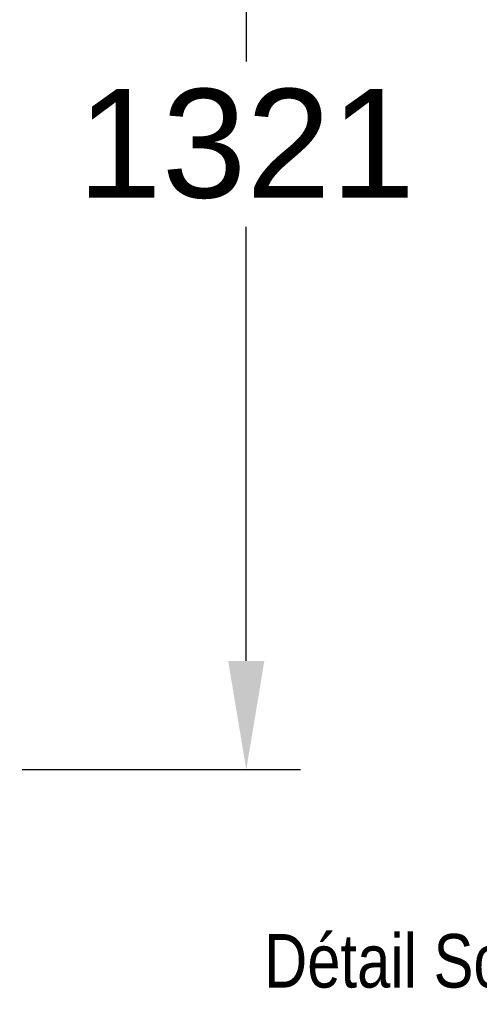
# Model space of a CAD drawing. Extents: x -156717 to 425753, y -51191 to 363295.
# Tile 289 of 502: x 137243 to 137772, y 111782 to 112914. Entities that reach past the tile are written whole.
import ezdxf

# ---------------------------------------------------------------- set-up
doc = ezdxf.new("R2010")
doc.units = 0
doc.header["$LTSCALE"] = 50
doc.layers.get('0').update_dxf_attribs({"linetype": 'CONTINUOUS'})
doc.layers.get('Defpoints').update_dxf_attribs({"linetype": 'CONTINUOUS'})
doc.layers.add('WL570---_TOEVOER', color=3, linetype='CONTINUOUS')
doc.styles.get("Standard").update_dxf_attribs({"font": 'ARIAL.TTF'})
doc.dimstyles.new('ISO-25', dxfattribs={"dimtxt": 2.5, "dimasz": 2.5, "dimexe": 1.25, "dimexo": 0.625, "dimtad": 1, "dimtih": 1, "dimdec": 4, "dimdsep": 46, "dimtxsty": 'Standard', "dimcen": 2.5, "dimadec": 0, "dimazin": 0, "dimtfac": 1, "dimtdec": 4, "dimtmove": 0, "dimatfit": 3, "dimfxl": 0, "dimtvp": 1, "dimtolj": 1, "dimtzin": 0, "dimarcsym": 0})

# ---------------------------------------------------------------- blocks, each defined once
blk = doc.blocks.new('*D159')
at = {"layer": 'Defpoints', "color": 0, "transparency": 16777216}
for p in [(137216.8, 113373.1), (137214.8, 112051.7), (137503.7, 112051.7)]:
    blk.add_point(p, dxfattribs=at)
at = {"layer": 'WL570---_TOEVOER', "color": 0, "lineweight": -2, "transparency": 16777216}
for p, q in [((137248, 113373.1), (137566.2, 113373.1)), ((137503.7, 113248.1), (137503.7, 112865.9)), ((137503.7, 112176.7), (137503.7, 112675.7)), ((137246, 112051.7), (137566.2, 112051.7))]:
    blk.add_line(p, q, dxfattribs=at)
at = {"layer": 'WL570---_TOEVOER', "color": 0, "transparency": 16777216}
for points in [[(137482.8, 113248.1), (137524.5, 113248.1), (137503.7, 113373.1)], [(137482.8, 112176.7), (137524.5, 112176.7), (137503.7, 112051.7)]]:
    blk.add_solid(points, dxfattribs=at)
at = {"layer": 'WL570---_TOEVOER', "color": 0, "transparency": 16777216, "insert": (137503.7, 112770.8), "char_height": 125, "attachment_point": 5}
blk.add_mtext('\\A1;1321', dxfattribs=at)

msp = doc.modelspace()

# ---------------------------------------------------------------- texts
at = {"color": 2, "linetype": 'Continuous', "width": 0.8}
msp.add_text('Détail Soupape 5', height=61.5474333, dxfattribs=at).set_placement((137524.15276, 111801.10327))

# ---------------------------------------------------------------- dimensions: what is measured, and where the dimension line sits
at = {"layer": 'WL570---_TOEVOER'}
dim = msp.add_linear_dim(base=(137503.66951, 112051.68688), p1=(137216.79477, 113373.0795), p2=(137214.79448, 112051.68688), angle=270, dimstyle='ISO-25', override={"dimscale": 50, "dimdec": 0}, dxfattribs=at)
dim.commit()
dim.dimension.update_dxf_attribs({"geometry": '*D159', "text_midpoint": (137503.66951, 112770.77445), "dimtype": 160})

doc.saveas('drawing.dxf')
